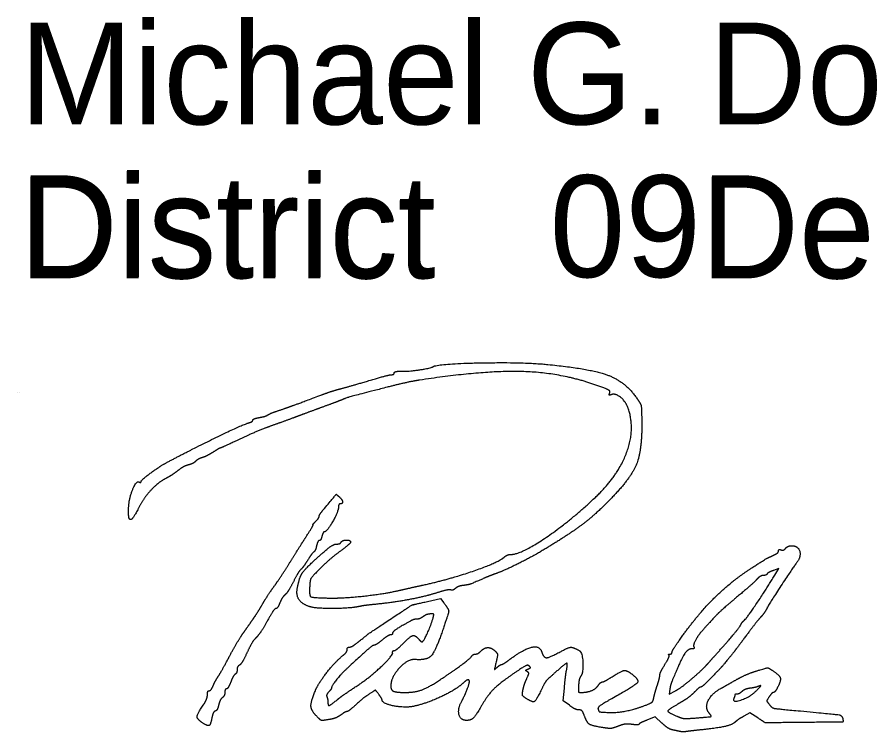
# Model space of a CAD drawing. Extents: x 0 to 82.7, y -0.2 to 22.
# Drawn here: x 24.525 to 25.7, y 7.853 to 8.835 of the extents above; entities that cross this region are included whole.
import ezdxf

# ---------------------------------------------------------------- set-up
doc = ezdxf.new("R2010")
doc.units = 0
for name, color, linetype in [('Default', 7, 'Continuous'), ('SH_Data', 7, 'Continuous'), ('SH_Text', 7, 'Continuous')]:
    doc.layers.add(name, color=color, linetype=linetype)

msp = doc.modelspace()

# ---------------------------------------------------------------- linework, layer by layer
at = {"layer": 'Default'}
for points in [[(25.5663, 8.0684), (25.5717, 8.0773), (25.5644, 8.0748)], [(25.089, 8.0322), (25.107, 8.0363), (25.1117, 8.0301)], [(25.284, 7.8894), (25.2756, 7.8958), (25.2771, 7.9128)], [(25.422, 7.9114), (25.4209, 7.9049), (25.4296, 7.9094)], [(25.4109, 7.8651), (25.4017, 7.8734), (25.3912, 7.8693)], [(25.5428, 7.8721), (25.5321, 7.8789), (25.5238, 7.8744)]]:
    msp.add_lwpolyline(points, dxfattribs=at)
for points in [[(25.0524, 8.3486), (25.062, 8.3483), (25.093, 8.3527), (25.0964, 8.3548)], [(25.0964, 8.3548), (25.1032, 8.359), (25.2202, 8.3613), (25.2546, 8.3579)], [(25.2546, 8.3579), (25.3139, 8.3521), (25.3614, 8.3338), (25.3772, 8.3107)], [(25.0067, 8.3352), (25.0228, 8.34), (25.0376, 8.3439), (25.0397, 8.3439)], [(25.0397, 8.3439), (25.0417, 8.3439), (25.0434, 8.345), (25.0434, 8.3464)], [(25.0434, 8.3464), (25.0434, 8.3477), (25.0475, 8.3487), (25.0524, 8.3486)], [(25.3271, 8.3272), (25.2766, 8.3461), (25.1686, 8.3501), (25.0782, 8.3364)], [(24.9678, 8.3241), (24.9731, 8.3254), (24.9906, 8.3304), (25.0067, 8.3352)], [(25.0782, 8.3364), (25.069, 8.335), (25.049, 8.3306), (25.0338, 8.3267)], [(24.8874, 8.2956), (24.9021, 8.3007), (24.9086, 8.3031), (24.9438, 8.3162)], [(24.9438, 8.3162), (24.9517, 8.3192), (24.9625, 8.3227), (24.9678, 8.3241)], [(25.0338, 8.3267), (24.9828, 8.3135), (24.9785, 8.3122), (24.9678, 8.3079)], [(25.3394, 8.3185), (25.3404, 8.321), (25.337, 8.3235), (25.3271, 8.3272)], [(25.3418, 8.3165), (25.3392, 8.3155), (25.3385, 8.3161), (25.3394, 8.3185)], [(25.3652, 8.2965), (25.362, 8.3063), (25.3475, 8.3186), (25.3418, 8.3165)], [(24.9678, 8.3079), (24.9652, 8.3068), (24.9549, 8.303), (24.945, 8.2994)], [(25.3772, 8.3107), (25.3822, 8.3035), (25.3831, 8.2991), (25.3834, 8.2813)], [(24.8694, 8.2885), (24.8707, 8.2895), (24.8788, 8.2927), (24.8874, 8.2956)], [(24.945, 8.2994), (24.9351, 8.2958), (24.92, 8.2902), (24.9114, 8.287)], [(25.3197, 8.1753), (25.3507, 8.2048), (25.3745, 8.2683), (25.3652, 8.2965)], [(24.8436, 8.2778), (24.8466, 8.2787), (24.849, 8.2803), (24.849, 8.2814)], [(24.849, 8.2814), (24.849, 8.2824), (24.8531, 8.2841), (24.858, 8.285)], [(24.858, 8.285), (24.863, 8.2859), (24.8681, 8.2875), (24.8694, 8.2885)], [(24.9114, 8.287), (24.9028, 8.2837), (24.8866, 8.2778), (24.8754, 8.2739)], [(25.3834, 8.2813), (25.3842, 8.2405), (25.3681, 8.2008), (25.3386, 8.1709)], [(24.7314, 8.2235), (24.7616, 8.2397), (24.8352, 8.2754), (24.8436, 8.2778)], [(24.8754, 8.2739), (24.8642, 8.2699), (24.8438, 8.2613), (24.8302, 8.2548)], [(24.8302, 8.2548), (24.8165, 8.2484), (24.8049, 8.2431), (24.8043, 8.2431)], [(24.7944, 8.2374), (24.7894, 8.2343), (24.7828, 8.2309), (24.7795, 8.2299)], [(24.8043, 8.2431), (24.8038, 8.2431), (24.7993, 8.2405), (24.7944, 8.2374)], [(24.6954, 8.1969), (24.6954, 8.199), (24.7208, 8.2178), (24.7314, 8.2235)], [(24.7704, 8.2248), (24.7686, 8.223), (24.7642, 8.2208), (24.7607, 8.2199)], [(24.7795, 8.2299), (24.7763, 8.2289), (24.7722, 8.2266), (24.7704, 8.2248)], [(24.7458, 8.2118), (24.7412, 8.2083), (24.7341, 8.2036), (24.7299, 8.2015)], [(24.7607, 8.2199), (24.7571, 8.2191), (24.7504, 8.2154), (24.7458, 8.2118)], [(24.7299, 8.2015), (24.7195, 8.1962), (24.6996, 8.1753), (24.6934, 8.1632)], [(24.6783, 8.159), (24.6784, 8.1722), (24.689, 8.1988), (24.6931, 8.1962)], [(24.6931, 8.1962), (24.6944, 8.1954), (24.6954, 8.1957), (24.6954, 8.1969)], [(24.9456, 8.1579), (24.9642, 8.1801), (24.9635, 8.1795), (24.9676, 8.1761)], [(24.9676, 8.1761), (24.9718, 8.1725), (24.9728, 8.1663), (24.969, 8.1663)], [(25.203, 8.0967), (25.2171, 8.0967), (25.2852, 8.1426), (25.3197, 8.1753)], [(24.6934, 8.1632), (24.6868, 8.1503), (24.6815, 8.1434), (24.6796, 8.1453)], [(24.969, 8.1663), (24.9677, 8.1663), (24.9666, 8.164), (24.9666, 8.1612)], [(25.3386, 8.1709), (25.3201, 8.152), (25.2877, 8.1271), (25.2572, 8.1083)], [(24.6796, 8.1453), (24.6788, 8.1461), (24.6782, 8.1522), (24.6783, 8.159)], [(24.9402, 8.1493), (24.9402, 8.1505), (24.9427, 8.1544), (24.9456, 8.1579)], [(24.9666, 8.1612), (24.9666, 8.1556), (24.9507, 8.1279), (24.9475, 8.1279)], [(24.9317, 8.1375), (24.9311, 8.1375), (24.9328, 8.1396), (24.9354, 8.1423)], [(24.9354, 8.1423), (24.9381, 8.1449), (24.9402, 8.1481), (24.9402, 8.1493)], [(24.9227, 8.1218), (24.9282, 8.1304), (24.9323, 8.1375), (24.9317, 8.1375)], [(24.9006, 8.0868), (24.9072, 8.0974), (24.9171, 8.1132), (24.9227, 8.1218)], [(24.944, 8.1219), (24.9432, 8.1186), (24.9416, 8.1159), (24.9404, 8.1159)], [(24.9475, 8.1279), (24.9464, 8.1279), (24.9449, 8.1252), (24.944, 8.1219)], [(24.9702, 8.1135), (24.972, 8.1164), (24.9834, 8.1167), (24.9834, 8.1138)], [(24.9318, 8.0869), (24.9475, 8.1015), (24.9603, 8.1111), (24.9642, 8.1111)], [(24.9366, 8.1087), (24.9358, 8.1048), (24.934, 8.1009), (24.9327, 8.1001)], [(24.9404, 8.1159), (24.9392, 8.1159), (24.9375, 8.1126), (24.9366, 8.1087)], [(24.9642, 8.1111), (24.9667, 8.1111), (24.9694, 8.1121), (24.9702, 8.1135)], [(24.9834, 8.1138), (24.9834, 8.1127), (24.9767, 8.1068), (24.9684, 8.1007)], [(25.2572, 8.1083), (25.238, 8.0964), (25.1967, 8.0754), (25.1826, 8.0703)], [(25.5748, 8.1031), (25.5767, 8.1023), (25.5796, 8.1033), (25.5811, 8.1052)], [(25.5811, 8.1052), (25.5827, 8.1071), (25.5864, 8.1087), (25.5893, 8.1087)], [(25.5893, 8.1087), (25.5988, 8.1087), (25.6025, 8.0926), (25.5951, 8.0837)], [(24.9327, 8.1001), (24.9315, 8.0993), (24.9277, 8.0942), (24.9243, 8.0887)], [(24.9684, 8.1007), (24.9602, 8.0946), (24.9477, 8.0837), (24.9406, 8.0766)], [(25.083, 8.0547), (25.12, 8.0629), (25.1862, 8.0858), (25.1948, 8.0933)], [(25.1948, 8.0933), (25.1969, 8.0952), (25.2006, 8.0967), (25.203, 8.0967)], [(25.5346, 8.0783), (25.5536, 8.0905), (25.5554, 8.0916), (25.5636, 8.0953)], [(25.5636, 8.0953), (25.5679, 8.0972), (25.5714, 8.1001), (25.5714, 8.1016)], [(25.5714, 8.1016), (25.5714, 8.1031), (25.573, 8.1038), (25.5748, 8.1031)], [(24.8789, 8.0539), (24.8842, 8.0613), (24.894, 8.0762), (24.9006, 8.0868)], [(24.9105, 8.0523), (24.9132, 8.0653), (24.9194, 8.0753), (24.9318, 8.0869)], [(24.9243, 8.0887), (24.9209, 8.0832), (24.9167, 8.0776), (24.9151, 8.0762)], [(25.5951, 8.0837), (25.591, 8.0786), (25.5581, 8.0282), (25.555, 8.022)], [(24.9151, 8.0762), (24.9134, 8.0749), (24.9088, 8.0673), (24.9047, 8.0593)], [(24.9406, 8.0766), (24.9299, 8.0656), (24.9277, 8.062), (24.9272, 8.0537)], [(25.1826, 8.0703), (25.178, 8.0687), (25.171, 8.0659), (25.167, 8.0641)], [(25.44, 7.9858), (25.4623, 8.0166), (25.5073, 8.0606), (25.5346, 8.0783)], [(25.5557, 8.07), (25.5549, 8.0688), (25.5525, 8.0679), (25.5504, 8.0679)], [(25.5644, 8.0748), (25.5603, 8.0733), (25.5564, 8.0712), (25.5557, 8.07)], [(24.9047, 8.0593), (24.9007, 8.0513), (24.8956, 8.0433), (24.8935, 8.0415)], [(25.167, 8.0641), (25.1499, 8.0567), (25.145, 8.055), (25.1384, 8.0542)], [(25.5415, 8.0625), (25.5388, 8.0595), (25.5264, 8.0484), (25.5138, 8.0379)], [(25.5235, 8.0055), (25.5264, 8.0074), (25.5546, 8.0489), (25.5663, 8.0684)], [(25.5504, 8.0679), (25.5482, 8.0679), (25.5442, 8.0654), (25.5415, 8.0625)], [(24.8621, 8.0283), (24.866, 8.0349), (24.8735, 8.0464), (24.8789, 8.0539)], [(24.9258, 8.0254), (24.9154, 8.0293), (24.9083, 8.0418), (24.9105, 8.0523)], [(24.9272, 8.0537), (24.9264, 8.0403), (24.9304, 8.0374), (24.951, 8.0369)], [(24.951, 8.0369), (24.9703, 8.0363), (25.0281, 8.0424), (25.0494, 8.0472)], [(25.0494, 8.0472), (25.0573, 8.049), (25.0725, 8.0524), (25.083, 8.0547)], [(25.1208, 8.048), (25.1192, 8.0486), (25.1111, 8.0469), (25.1028, 8.0443)], [(25.1276, 8.0502), (25.1255, 8.0484), (25.1225, 8.0474), (25.1208, 8.048)], [(25.1384, 8.0542), (25.1345, 8.0538), (25.1297, 8.052), (25.1276, 8.0502)], [(24.8935, 8.0415), (24.8913, 8.0397), (24.888, 8.0347), (24.8862, 8.0303)], [(25.1028, 8.0443), (25.0863, 8.039), (25.0413, 8.0305), (25.0175, 8.0282)], [(25.5138, 8.0379), (25.4942, 8.0214), (25.4825, 8.01), (25.4658, 7.9911)], [(24.8491, 8.0076), (24.8524, 8.0124), (24.8583, 8.0217), (24.8621, 8.0283)], [(24.8805, 8.0223), (24.8792, 8.0223), (24.8738, 8.0144), (24.8685, 8.0047)], [(24.8862, 8.0303), (24.8844, 8.0259), (24.8818, 8.0223), (24.8805, 8.0223)], [(24.9971, 8.0256), (24.9833, 8.0225), (24.9339, 8.0224), (24.9258, 8.0254)], [(25.0175, 8.0282), (25.0091, 8.0274), (24.9999, 8.0262), (24.9971, 8.0256)], [(25.035, 8.0058), (25.0667, 8.0268), (25.0681, 8.0275), (25.089, 8.0322)], [(25.1117, 8.0301), (25.1183, 8.0213), (25.1181, 8.0165), (25.1104, 7.9939)], [(25.0832, 8.0114), (25.0806, 8.0095), (25.0767, 8.0079), (25.0744, 8.0079)], [(25.0931, 8.015), (25.0902, 8.0149), (25.0857, 8.0133), (25.0832, 8.0114)], [(25.0964, 8.0085), (25.098, 8.0143), (25.0976, 8.0151), (25.0931, 8.015)], [(25.555, 8.022), (25.5532, 8.0185), (25.5493, 8.0131), (25.5463, 8.0099)], [(24.8356, 7.9884), (24.8397, 7.9942), (24.8458, 8.0029), (24.8491, 8.0076)], [(24.8685, 8.0047), (24.8631, 7.995), (24.8564, 7.9851), (24.8536, 7.9825)], [(24.9958, 7.9779), (25.0095, 7.989), (25.0076, 7.9876), (25.035, 8.0058)], [(25.0647, 8.0047), (25.0503, 7.9968), (25.041, 7.9904), (25.041, 7.9884)], [(25.0744, 8.0079), (25.0722, 8.0079), (25.0678, 8.0065), (25.0647, 8.0047)], [(25.0817, 7.9767), (25.0835, 7.9767), (25.0932, 7.9978), (25.0964, 8.0085)], [(25.4883, 7.9625), (25.5037, 7.9796), (25.5172, 7.996), (25.5196, 8.0003)], [(25.5196, 8.0003), (25.5208, 8.0025), (25.5226, 8.0048), (25.5235, 8.0055)], [(25.5463, 8.0099), (25.5433, 8.0066), (25.5344, 7.9953), (25.5265, 7.9846)], [(24.8167, 7.9563), (24.823, 7.9681), (24.8315, 7.9826), (24.8356, 7.9884)], [(25.041, 7.9884), (25.041, 7.9872), (25.0398, 7.9863), (25.0384, 7.9863)], [(25.1104, 7.9939), (25.1002, 7.964), (25.0882, 7.951), (25.0722, 7.9523)], [(25.4658, 7.9911), (25.46, 7.9845), (25.4537, 7.9716), (25.4552, 7.9693)], [(24.8536, 7.9825), (24.8508, 7.98), (24.8452, 7.9708), (24.8413, 7.9623)], [(24.982, 7.9695), (24.9838, 7.9695), (24.9901, 7.9733), (24.9958, 7.9779)], [(25.0266, 7.9791), (25.0216, 7.9751), (25.0166, 7.9719), (25.0155, 7.9719)], [(25.0384, 7.9863), (25.0369, 7.9863), (25.0316, 7.983), (25.0266, 7.9791)], [(25.0554, 7.9743), (25.0656, 7.9844), (25.0721, 7.9862), (25.077, 7.9803)], [(25.077, 7.9803), (25.0787, 7.9783), (25.0808, 7.9767), (25.0817, 7.9767)], [(25.425, 7.9624), (25.425, 7.9639), (25.4318, 7.9743), (25.44, 7.9858)], [(25.5265, 7.9846), (25.5186, 7.974), (25.511, 7.9638), (25.5095, 7.962)], [(24.9732, 7.9582), (24.9762, 7.9606), (24.9786, 7.9642), (24.9786, 7.966)], [(24.9786, 7.966), (24.9786, 7.9679), (24.9801, 7.9695), (24.982, 7.9695)], [(25.0155, 7.9719), (25.0136, 7.9718), (25.0051, 7.9646), (24.9798, 7.9413)], [(25.041, 7.9615), (25.041, 7.9633), (25.0421, 7.9647), (25.0434, 7.9647)], [(25.0434, 7.9647), (25.0447, 7.9647), (25.0501, 7.969), (25.0554, 7.9743)], [(25.155, 7.9599), (25.1568, 7.9599), (25.16, 7.9616), (25.1622, 7.9638)], [(25.1622, 7.9638), (25.1671, 7.9687), (25.1771, 7.9688), (25.1821, 7.9639)], [(25.1821, 7.9639), (25.1852, 7.9607), (25.1855, 7.9582), (25.1834, 7.9491)], [(25.2002, 7.9512), (25.2204, 7.9664), (25.2431, 7.972), (25.2461, 7.9625)], [(25.2699, 7.9622), (25.2819, 7.9688), (25.2891, 7.9695), (25.2973, 7.9649)], [(25.2973, 7.9649), (25.3017, 7.9625), (25.3034, 7.9344), (25.2995, 7.9293)], [(25.4529, 7.9671), (25.4466, 7.9671), (25.437, 7.9519), (25.425, 7.9227)], [(25.4552, 7.9693), (25.4559, 7.9681), (25.4549, 7.9671), (25.4529, 7.9671)], [(24.8012, 7.9287), (24.8034, 7.932), (24.8104, 7.9444), (24.8167, 7.9563)], [(24.8413, 7.9623), (24.8374, 7.9537), (24.8326, 7.9458), (24.8308, 7.9447)], [(24.9351, 7.91), (24.9396, 7.9205), (24.9628, 7.9499), (24.9732, 7.9582)], [(24.995, 7.9181), (25.0105, 7.9285), (25.041, 7.9572), (25.041, 7.9615)], [(25.0722, 7.9523), (25.0618, 7.9532), (25.0386, 7.9278), (25.0386, 7.9156)], [(25.107, 7.925), (25.1256, 7.9374), (25.148, 7.954), (25.1497, 7.9568)], [(25.1497, 7.9568), (25.1508, 7.9585), (25.1531, 7.9599), (25.155, 7.9599)], [(25.2461, 7.9625), (25.2485, 7.9549), (25.2566, 7.9548), (25.2699, 7.9622)], [(25.4153, 7.9456), (25.4191, 7.9519), (25.4216, 7.9576), (25.4209, 7.9584)], [(25.4209, 7.9584), (25.4201, 7.9592), (25.4207, 7.9599), (25.4222, 7.9599)], [(25.4222, 7.9599), (25.4238, 7.9599), (25.425, 7.961), (25.425, 7.9624)], [(25.4727, 7.945), (25.4759, 7.9486), (25.4829, 7.9564), (25.4883, 7.9625)], [(25.5095, 7.962), (25.4962, 7.9456), (25.4917, 7.9404), (25.4798, 7.9282)], [(24.8308, 7.9447), (24.8289, 7.9437), (24.8274, 7.9408), (24.8274, 7.9383)], [(24.9798, 7.9413), (24.9707, 7.933), (24.957, 7.9159), (24.957, 7.9129)], [(25.1834, 7.9491), (25.181, 7.9388), (25.1811, 7.9383), (25.1849, 7.9418)], [(25.1849, 7.9418), (25.1872, 7.9438), (25.1898, 7.9455), (25.1908, 7.9455)], [(25.1908, 7.9455), (25.1917, 7.9455), (25.196, 7.948), (25.2002, 7.9512)], [(25.2289, 7.9434), (25.2271, 7.9452), (25.2212, 7.9424), (25.2087, 7.9339)], [(25.2272, 7.9392), (25.2302, 7.9404), (25.2307, 7.9416), (25.2289, 7.9434)], [(25.2801, 7.9377), (25.2819, 7.9471), (25.2793, 7.9475), (25.27, 7.9393)], [(25.4082, 7.9308), (25.4082, 7.9326), (25.4114, 7.9393), (25.4153, 7.9456)], [(25.4526, 7.9262), (25.4605, 7.933), (25.4696, 7.9415), (25.4727, 7.945)], [(25.5419, 7.9369), (25.556, 7.9411), (25.5572, 7.9411), (25.563, 7.9373)], [(24.7944, 7.9161), (24.7959, 7.9197), (24.799, 7.9254), (24.8012, 7.9287)], [(24.8249, 7.9322), (24.8235, 7.9314), (24.8207, 7.9264), (24.8187, 7.9213)], [(24.8274, 7.9383), (24.8274, 7.9358), (24.8263, 7.9331), (24.8249, 7.9322)], [(25.2087, 7.9339), (25.1889, 7.9205), (25.1717, 7.9035), (25.1634, 7.8891)], [(25.226, 7.9358), (25.2238, 7.9371), (25.2241, 7.938), (25.2272, 7.9392)], [(25.2253, 7.9259), (25.2282, 7.9322), (25.2283, 7.9343), (25.226, 7.9358)], [(25.27, 7.9393), (25.254, 7.9253), (25.2503, 7.9209), (25.2448, 7.9095)], [(25.2771, 7.9128), (25.2779, 7.9222), (25.2792, 7.9334), (25.2801, 7.9377)], [(25.2995, 7.9293), (25.2982, 7.9276), (25.2969, 7.9219), (25.2966, 7.9167)], [(25.3291, 7.9215), (25.3303, 7.9215), (25.3364, 7.9247), (25.3426, 7.9287)], [(25.3708, 7.9316), (25.3805, 7.924), (25.3737, 7.9161), (25.3421, 7.8984)], [(25.3426, 7.9287), (25.3556, 7.9369), (25.3631, 7.9377), (25.3708, 7.9316)], [(25.4047, 7.9167), (25.4067, 7.9226), (25.4082, 7.929), (25.4082, 7.9308)], [(25.5126, 7.9242), (25.5205, 7.9287), (25.5337, 7.9344), (25.5419, 7.9369)], [(25.563, 7.9373), (25.5726, 7.931), (25.575, 7.9236), (25.5704, 7.9146)], [(24.8187, 7.9213), (24.8166, 7.9161), (24.8139, 7.9119), (24.8128, 7.9119)], [(24.9634, 7.8958), (24.971, 7.9019), (24.9762, 7.9056), (24.995, 7.9181)], [(25.0586, 7.9071), (25.0716, 7.9071), (25.0907, 7.9141), (25.107, 7.925)], [(25.139, 7.9208), (25.1294, 7.9117), (25.0907, 7.8929), (25.0722, 7.8885)], [(25.136, 7.8951), (25.1402, 7.9027), (25.1466, 7.919), (25.1466, 7.9218)], [(25.1466, 7.9218), (25.1466, 7.9248), (25.1427, 7.9243), (25.139, 7.9208)], [(25.2202, 7.9103), (25.221, 7.9145), (25.2233, 7.9215), (25.2253, 7.9259)], [(25.2966, 7.9167), (25.2961, 7.9091), (25.2968, 7.9071), (25.2999, 7.9071)], [(25.2999, 7.9071), (25.3082, 7.9071), (25.3202, 7.9119), (25.3235, 7.9166)], [(25.3235, 7.9166), (25.3254, 7.9193), (25.3279, 7.9215), (25.3291, 7.9215)], [(25.3999, 7.8996), (25.4006, 7.9031), (25.4028, 7.9107), (25.4047, 7.9167)], [(25.425, 7.9227), (25.4239, 7.92), (25.4225, 7.915), (25.422, 7.9114)], [(25.4296, 7.9094), (25.4343, 7.9118), (25.4447, 7.9194), (25.4526, 7.9262)], [(25.4798, 7.9282), (25.4723, 7.9205), (25.4653, 7.9143), (25.4642, 7.9143)], [(25.4931, 7.9132), (25.4959, 7.9147), (25.5047, 7.9197), (25.5126, 7.9242)], [(24.7866, 7.9038), (24.7866, 7.9069), (24.7877, 7.9095), (24.7891, 7.9095)], [(24.7891, 7.9095), (24.7904, 7.9095), (24.7928, 7.9124), (24.7944, 7.9161)], [(24.8106, 7.9074), (24.8106, 7.9049), (24.8091, 7.9016), (24.8072, 7.9)], [(24.8128, 7.9119), (24.8116, 7.9119), (24.8106, 7.9098), (24.8106, 7.9074)], [(24.9368, 7.8743), (24.9292, 7.8819), (24.9286, 7.8947), (24.9351, 7.91)], [(24.9533, 7.9078), (24.9512, 7.9057), (24.9501, 7.9025), (24.9509, 7.9006)], [(24.957, 7.9129), (24.957, 7.9122), (24.9553, 7.9098), (24.9533, 7.9078)], [(25.0107, 7.9059), (25.0025, 7.9005), (25, 7.8985), (24.9887, 7.8885)], [(25.022, 7.9045), (25.0176, 7.9103), (25.0175, 7.9103), (25.0107, 7.9059)], [(25.0386, 7.9156), (25.0386, 7.9104), (25.0464, 7.9071), (25.0586, 7.9071)], [(25.2248, 7.8988), (25.2199, 7.902), (25.2191, 7.904), (25.2202, 7.9103)], [(25.2448, 7.9095), (25.2381, 7.8958), (25.2333, 7.8932), (25.2248, 7.8988)], [(25.4556, 7.9073), (25.452, 7.9035), (25.4439, 7.8974), (25.4376, 7.8937)], [(25.4642, 7.9143), (25.4631, 7.9143), (25.4593, 7.9111), (25.4556, 7.9073)], [(25.476, 7.8788), (25.4699, 7.8862), (25.4797, 7.906), (25.4931, 7.9132)], [(25.51, 7.8989), (25.5075, 7.8924), (25.533, 7.9014), (25.5414, 7.91)], [(25.521, 7.9083), (25.5188, 7.9063), (25.5158, 7.9047), (25.5142, 7.9047)], [(25.532, 7.9128), (25.5282, 7.9123), (25.5232, 7.9102), (25.521, 7.9083)], [(25.5438, 7.9155), (25.5412, 7.9145), (25.5359, 7.9133), (25.532, 7.9128)], [(25.5414, 7.91), (25.5469, 7.9156), (25.5475, 7.9169), (25.5438, 7.9155)], [(25.5644, 7.9071), (25.5633, 7.9071), (25.5607, 7.9045), (25.5586, 7.9013)], [(25.5704, 7.9146), (25.5683, 7.9105), (25.5656, 7.9071), (25.5644, 7.9071)], [(24.7808, 7.8896), (24.784, 7.8943), (24.7866, 7.9007), (24.7866, 7.9038)], [(24.8072, 7.9), (24.8053, 7.8984), (24.803, 7.8939), (24.8021, 7.8899)], [(24.9509, 7.9006), (24.9516, 7.8986), (24.9522, 7.8955), (24.9522, 7.8937)], [(24.9522, 7.8937), (24.9522, 7.8888), (24.9556, 7.8895), (24.9634, 7.8958)], [(25.0266, 7.8971), (25.0265, 7.898), (25.0245, 7.9013), (25.022, 7.9045)], [(25.0722, 7.8885), (25.0594, 7.8854), (25.0268, 7.8916), (25.0266, 7.8971)], [(25.1428, 7.8687), (25.1344, 7.8687), (25.1303, 7.8845), (25.136, 7.8951)], [(25.3421, 7.8984), (25.3288, 7.891), (25.3226, 7.8861), (25.3235, 7.8839)], [(25.3873, 7.889), (25.3961, 7.8923), (25.399, 7.8948), (25.3999, 7.8996)], [(25.4376, 7.8937), (25.4197, 7.8833), (25.4187, 7.88), (25.4316, 7.8745)], [(25.5114, 7.9037), (25.5114, 7.9031), (25.5108, 7.901), (25.51, 7.8989)], [(25.5142, 7.9047), (25.5127, 7.9047), (25.5114, 7.9042), (25.5114, 7.9037)], [(25.5586, 7.9013), (25.5551, 7.8959), (25.5551, 7.895), (25.5589, 7.8903)], [(24.7791, 7.8659), (24.7721, 7.8707), (24.7726, 7.8775), (24.7808, 7.8896)], [(24.7974, 7.8815), (24.7957, 7.8809), (24.7936, 7.8767), (24.7928, 7.8723)], [(24.8021, 7.8899), (24.8013, 7.886), (24.7992, 7.8822), (24.7974, 7.8815)], [(24.9887, 7.8885), (24.9839, 7.8842), (24.9791, 7.8807), (24.978, 7.8807)], [(25.1634, 7.8891), (25.1552, 7.875), (25.1489, 7.8687), (25.1428, 7.8687)], [(25.297, 7.8831), (25.2944, 7.8831), (25.2885, 7.8859), (25.284, 7.8894)], [(25.3045, 7.8753), (25.3026, 7.8804), (25.3001, 7.8831), (25.297, 7.8831)], [(25.3235, 7.8839), (25.3248, 7.8805), (25.3255, 7.8803), (25.3374, 7.8796)], [(25.3374, 7.8796), (25.3479, 7.879), (25.3741, 7.8839), (25.3873, 7.889)], [(25.5589, 7.8903), (25.5626, 7.8858), (25.5675, 7.8848), (25.6014, 7.8816)], [(25.6014, 7.8816), (25.6505, 7.8771), (25.6588, 7.8756), (25.6597, 7.8708)], [(24.7928, 7.8723), (24.791, 7.8626), (24.7868, 7.8606), (24.7791, 7.8659)], [(24.953, 7.8697), (24.9443, 7.8683), (24.9421, 7.8689), (24.9368, 7.8743)], [(24.9695, 7.8759), (24.9659, 7.8733), (24.9585, 7.8705), (24.953, 7.8697)], [(24.978, 7.8807), (24.9769, 7.8807), (24.9731, 7.8785), (24.9695, 7.8759)], [(25.3298, 7.8587), (25.3148, 7.8612), (25.308, 7.8656), (25.3045, 7.8753)], [(25.4316, 7.8745), (25.4385, 7.8716), (25.4449, 7.871), (25.4584, 7.8721)], [(25.4584, 7.8721), (25.478, 7.8736), (25.4797, 7.8743), (25.476, 7.8788)], [(25.5238, 7.8744), (25.5191, 7.8719), (25.5139, 7.8684), (25.512, 7.8665)], [(25.5894, 7.8657), (25.5537, 7.8653), (25.5533, 7.8653), (25.5428, 7.8721)], [(25.6597, 7.8708), (25.6605, 7.8665), (25.6586, 7.8664), (25.5894, 7.8657)], [(25.3509, 7.8607), (25.344, 7.8579), (25.3384, 7.8574), (25.3298, 7.8587)], [(25.3698, 7.8632), (25.3641, 7.864), (25.3568, 7.863), (25.3509, 7.8607)], [(25.3799, 7.8636), (25.3795, 7.8627), (25.375, 7.8625), (25.3698, 7.8632)], [(25.3912, 7.8693), (25.3854, 7.867), (25.3803, 7.8645), (25.3799, 7.8636)], [(25.4256, 7.8556), (25.4226, 7.8563), (25.416, 7.8605), (25.4109, 7.8651)], [(25.512, 7.8665), (25.5083, 7.8628), (25.4868, 7.8579), (25.4634, 7.8555)], [(25.4358, 7.8535), (25.4332, 7.854), (25.4286, 7.855), (25.4256, 7.8556)], [(25.4442, 7.8532), (25.4422, 7.8528), (25.4385, 7.8529), (25.4358, 7.8535)], [(25.4634, 7.8555), (25.4548, 7.8546), (25.4462, 7.8536), (25.4442, 7.8532)]]:
    msp.add_open_spline(points, degree=2, dxfattribs=at)
at = {"layer": 'SH_Data'}
for p, q in [((24.5251, 8.3192), (24.5251, 8.3192)), ((24.5279, 8.3191), (24.5279, 8.3191)), ((24.5279, 8.3191), (24.5279, 8.3191))]:
    msp.add_line(p, q, dxfattribs=at)

# ---------------------------------------------------------------- texts
at = {"layer": 'SH_Text'}
for s, p in [('Michael G. Dombrowski', (24.5285, 8.688)), ('District       Deputy Director', (24.5279, 8.4762)), ('District       Deputy Director', (24.5285, 8.478)), ('              09', (24.5285, 8.478))]:
    msp.add_text(s, height=0.14, dxfattribs=at).set_placement(p)

doc.saveas('drawing.dxf')
